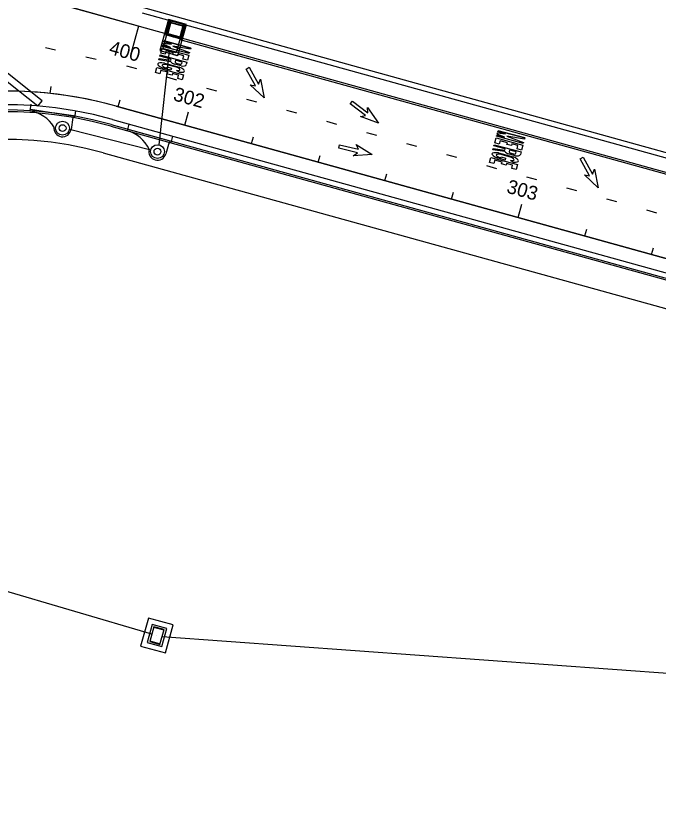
# Model space of a CAD drawing. Extents: x 468143 to 491361, y 1438528 to 1468730.
# Drawn here: x 487920.8 to 488106.6, y 1466655.8 to 1466882.5 of the extents above; entities that cross this region are included whole.
import ezdxf

# ---------------------------------------------------------------- set-up
doc = ezdxf.new("R2010")
doc.units = 0
doc.layers.add('Default', color=7, linetype='Continuous')
doc.layers.add('Xreference_dp', color=7, linetype='Continuous')

# ---------------------------------------------------------------- blocks, each defined once
blk = doc.blocks.new('POINT_DISPLAY')
at = {"layer": 'Default'}
blk.add_line((0, 0), (0, 0), dxfattribs=at)
blk = doc.blocks.new('JBottom40x80_7')
at = {"layer": 'Default'}
for p, q in [((2.67, 4.67), (-2.67, 4.67)), ((-2.67, 4.67), (-2.67, -4.67)), ((2.67, -4.67), (2.67, 4.67)), ((-2, -4), (-2, 4)), ((-2, 4), (2, 4)), ((2, 4), (2, -4)), ((2, -4), (-2, -4)), ((-2.67, -4.67), (2.67, -4.67))]:
    blk.add_line(p, q, dxfattribs=at)
for p in [(-2, 4), (0, 4), (0, 4), (0, 4), (2, 4), (0, 0), (0, 0), (0, 0), (-2, 0), (-2, 0), (2, 0), (2, 0), (-2, -4), (0, -4), (0, -4), (0, -4), (2, -4)]:
    blk.add_blockref('POINT_DISPLAY', p, dxfattribs=at)
blk = doc.blocks.new('DAMerge_2')
at = {"layer": 'Default'}
blk.add_lwpolyline([(0.71, -4.09), (0, -3.39), (3.95, 0.56), (2.42, 0.68), (7.31, 3.21), (4.77, -1.68), (4.66, -0.15), (0.71, -4.09)], dxfattribs=at)
blk = doc.blocks.new('DAMerge_6')
at = {"layer": 'Default'}
blk.add_lwpolyline([(0.71, -4.09), (0, -3.39), (3.95, 0.56), (2.42, 0.68), (7.31, 3.21), (4.77, -1.68), (4.66, -0.15), (0.71, -4.09)], dxfattribs=at)

msp = doc.modelspace()

# ---------------------------------------------------------------- linework, layer by layer
at = {"layer": 'Xreference_dp'}
for p, q in [((487956.32, 1466879.44), (487935.38, 1466885.25)), ((487956.32, 1466879.44), (487935.38, 1466885.25)), ((487935.38, 1466885.25), (488188.06, 1466815.2)), ((487957.39, 1466883.29), (488189.23, 1466819.03)), ((487957.8, 1466884.78), (488189.64, 1466820.51)), ((487965.18, 1466881.14), (487964.04, 1466877.04)), ((487965.5, 1466881.05), (487964.49, 1466877.43)), ((487965.82, 1466880.96), (487964.82, 1466877.34)), ((487969.99, 1466879.8), (487965.18, 1466881.14)), ((487928.46, 1466857.86), (487901.49, 1466879.28)), ((487956.32, 1466879.44), (487954.18, 1466871.73)), ((487956.32, 1466879.44), (487955.25, 1466875.59)), ((487969.22, 1466879.5), (487965.68, 1466880.48)), ((487968.35, 1466876.36), (487969.35, 1466879.98)), ((487968.67, 1466876.28), (487969.67, 1466879.89)), ((487968.86, 1466875.7), (487969.99, 1466879.8)), ((487927.22, 1466856.29), (487900.25, 1466877.72)), ((487964.04, 1466877.04), (487968.86, 1466875.7)), ((487964.49, 1466877.43), (487968.67, 1466876.28)), ((487968.31, 1466875.6), (488109, 1466836.6)), ((487929.46, 1466873.23), (487932.39, 1466872.57)), ((487962.36, 1466845.08), (487965.31, 1466872.28)), ((487941.17, 1466870.58), (487944.09, 1466869.92)), ((487962.22, 1466869.68), (487962.32, 1466870.05)), ((487965.72, 1466869.15), (487962.22, 1466869.68)), ((487962.32, 1466870.05), (487965.65, 1466869.54)), ((487962.52, 1466870.78), (487962.62, 1466871.14)), ((487965.75, 1466869.9), (487962.52, 1466870.78)), ((487962.62, 1466871.14), (487970.36, 1466869.04)), ((487965.65, 1466869.54), (487965.75, 1466869.9)), ((487967.04, 1466869.55), (487966.94, 1466869.19)), ((487968.98, 1466869.03), (487967.04, 1466869.55)), ((487952.87, 1466867.94), (487955.76, 1466867.14)), ((487965.74, 1466866.7), (487963.44, 1466867.32)), ((487963.83, 1466868.76), (487968.1, 1466867.61)), ((487963.95, 1466867.49), (487964.53, 1466867.33)), ((487967.59, 1466867.44), (487964.19, 1466868.36)), ((487964.53, 1466867.33), (487964.61, 1466867.62)), ((487964.61, 1466867.62), (487965.89, 1466867.27)), ((487965.89, 1466867.27), (487965.74, 1466866.7)), ((487968.68, 1466867.94), (487966.74, 1466868.47)), ((487967.49, 1466868.66), (487968.13, 1466868.48)), ((487968.88, 1466868.67), (487968.98, 1466869.03)), ((487970.36, 1466869.04), (487970.17, 1466868.32)), ((487968.1, 1466866.12), (487967.33, 1466866.57)), ((487964.44, 1466864.74), (487967.33, 1466863.94)), ((487930.86, 1466859.97), (487931.07, 1466861.95)), ((487976, 1466861.53), (487978.89, 1466860.73)), ((487950.47, 1466856.16), (487951, 1466858.08)), ((487987.56, 1466858.33), (487990.45, 1466857.52)), ((487925.03, 1466854.89), (487925.33, 1466856.86)), ((487927.22, 1466856.29), (487928.46, 1466857.86)), ((487949.91, 1466856.31), (488673.07, 1466655.85)), ((488431.38, 1466722.84), (487949.91, 1466856.31)), ((487925.1, 1466855.38), (487937.96, 1466853.43)), ((487938.18, 1466854.92), (487937.88, 1466852.94)), ((487969.74, 1466850.81), (487970.81, 1466854.67)), ((487999.13, 1466855.12), (488002.02, 1466854.32)), ((487937.39, 1466853.01), (487936.86, 1466849.55)), ((487937.88, 1466852.94), (487937.39, 1466853.01)), ((487948.84, 1466852.46), (488430.58, 1466718.91)), ((488010.69, 1466851.92), (488013.58, 1466851.11)), ((487936.37, 1466849.63), (487959.9, 1466843.68)), ((487948.31, 1466850.53), (488430.05, 1466716.99)), ((487948.44, 1466851.01), (488430.18, 1466717.47)), ((487953.12, 1466849.19), (487953.66, 1466851.12)), ((487953.26, 1466849.68), (487965.79, 1466846.2)), ((487966.19, 1466847.65), (487965.65, 1466845.72)), ((487989.01, 1466845.47), (487989.55, 1466847.4)), ((488022.26, 1466848.71), (488025.15, 1466847.91)), ((487965.17, 1466845.86), (487964.24, 1466842.48)), ((487965.65, 1466845.72), (487965.17, 1466845.86)), ((488033.82, 1466845.5), (488036.71, 1466844.7)), ((488059.08, 1466844.79), (488059.18, 1466845.15)), ((488062.31, 1466843.91), (488059.08, 1466844.79)), ((488059.18, 1466845.15), (488066.93, 1466843.05)), ((487946.17, 1466842.82), (488427.91, 1466709.28)), ((488045.38, 1466842.3), (488048.27, 1466841.5)), ((488058.79, 1466843.69), (488058.89, 1466844.06)), ((488062.28, 1466843.16), (488058.79, 1466843.69)), ((488058.89, 1466844.06), (488062.21, 1466843.55)), ((488060.39, 1466842.78), (488064.66, 1466841.62)), ((488064.15, 1466841.45), (488060.75, 1466842.37)), ((488062.21, 1466843.55), (488062.31, 1466843.91)), ((488065.24, 1466841.95), (488063.31, 1466842.48)), ((488063.6, 1466843.56), (488063.5, 1466843.2)), ((488065.54, 1466843.04), (488063.6, 1466843.56)), ((488064.05, 1466842.67), (488064.7, 1466842.49)), ((488065.44, 1466842.68), (488065.54, 1466843.04)), ((488066.93, 1466843.05), (488066.73, 1466842.33)), ((488008.29, 1466840.13), (488008.82, 1466842.06)), ((488062.3, 1466840.71), (488060, 1466841.33)), ((488060.51, 1466841.5), (488061.09, 1466841.34)), ((488061.09, 1466841.34), (488061.17, 1466841.63)), ((488061.17, 1466841.63), (488062.45, 1466841.28)), ((488062.45, 1466841.28), (488062.3, 1466840.71)), ((488064.67, 1466840.13), (488063.89, 1466840.58)), ((488056.95, 1466839.09), (488059.84, 1466838.29)), ((488027.56, 1466834.79), (488028.09, 1466836.71)), ((488068.51, 1466835.89), (488071.4, 1466835.09)), ((488046.83, 1466829.44), (488047.37, 1466831.37)), ((488080.07, 1466832.68), (488082.97, 1466831.88)), ((488091.64, 1466829.48), (488094.53, 1466828.67)), ((488066.11, 1466824.1), (488067.18, 1466827.96)), ((488103.2, 1466826.27), (488106.09, 1466825.47)), ((488085.38, 1466818.76), (488085.91, 1466820.69)), ((488104.65, 1466813.42), (488105.19, 1466815.34)), ((487960.18, 1466703.62), (487699.44, 1466779.93)), ((487959.21, 1466708.25), (487956.97, 1466700.14)), ((487960.26, 1466706.41), (487958.81, 1466701.19)), ((487966.36, 1466706.27), (487959.21, 1466708.25)), ((487964.51, 1466705.23), (487960.26, 1466706.41)), ((487964.11, 1466698.16), (487966.36, 1466706.27)), ((487960.77, 1466705.77), (487959.58, 1466701.47)), ((487963.69, 1466704.76), (487960.72, 1466705.58)), ((487963.74, 1466704.94), (487960.77, 1466705.77)), ((487962.55, 1466700.65), (487963.74, 1466704.94)), ((487963.07, 1466700.01), (487964.51, 1466705.23)), ((488361.83, 1466673.89), (487963.15, 1466702.79)), ((487956.97, 1466700.14), (487964.11, 1466698.16)), ((487958.81, 1466701.19), (487963.07, 1466700.01)), ((487959.58, 1466701.47), (487962.55, 1466700.65)), ((487959.63, 1466701.65), (487962.6, 1466700.83))]:
    msp.add_line(p, q, dxfattribs=at)
for points in [[(487971, 1466871.48), (487963.26, 1466873.58), (487963.35, 1466873.9), (487965.62, 1466873.29), (487963.46, 1466874.22), (487963.54, 1466874.54), (487965.88, 1466874.25), (487963.63, 1466874.86), (487963.72, 1466875.18), (487971.44, 1466873.09), (487971.35, 1466872.77), (487966.23, 1466873.64), (487971.09, 1466871.81), (487971, 1466871.48)], [(487971.44, 1466873.09), (487963.72, 1466875.18)], [(487970.48, 1466869.55), (487969.19, 1466869.9), (487969.46, 1466870.87), (487967.69, 1466871.35), (487967.56, 1466870.86), (487966.27, 1466871.21), (487966.4, 1466871.7), (487964.31, 1466872.26), (487964.05, 1466871.3), (487962.76, 1466871.65), (487963.15, 1466873.09), (487970.87, 1466871), (487970.48, 1466869.55)], [(487962.52, 1466865.67), (487961.23, 1466866.01), (487961.63, 1466867.46), (487969.35, 1466865.37), (487968.96, 1466863.92), (487967.67, 1466864.27), (487967.93, 1466865.24), (487966.16, 1466865.72), (487966.03, 1466865.23), (487964.74, 1466865.58), (487964.87, 1466866.07), (487962.78, 1466866.63), (487962.52, 1466865.67)], [(487988.31, 1466867.52), (487991.04, 1466862.64), (487991.57, 1466864.09), (487992.68, 1466858.69), (487988.66, 1466862.46), (487990.17, 1466862.16), (487987.44, 1466867.03), (487988.31, 1466867.52)], [(488067.57, 1466845.5), (488059.82, 1466847.59), (488059.91, 1466847.91), (488062.18, 1466847.3), (488060.02, 1466848.23), (488060.11, 1466848.55), (488062.44, 1466848.26), (488060.19, 1466848.87), (488060.28, 1466849.19), (488068, 1466847.1), (488067.91, 1466846.78), (488062.8, 1466847.65), (488067.65, 1466845.82), (488067.57, 1466845.5)], [(488068, 1466847.1), (488060.28, 1466849.19)], [(488067.04, 1466843.56), (488065.76, 1466843.91), (488066.02, 1466844.88), (488064.25, 1466845.36), (488064.12, 1466844.88), (488062.83, 1466845.22), (488062.96, 1466845.71), (488060.87, 1466846.27), (488060.61, 1466845.31), (488059.32, 1466845.66), (488059.71, 1466847.1), (488067.43, 1466845.01), (488067.04, 1466843.56)], [(488059.08, 1466839.68), (488057.8, 1466840.03), (488058.19, 1466841.47), (488065.91, 1466839.38), (488065.52, 1466837.93), (488064.23, 1466838.28), (488064.49, 1466839.25), (488062.72, 1466839.73), (488062.59, 1466839.24), (488061.31, 1466839.59), (488061.44, 1466840.08), (488059.34, 1466840.64), (488059.08, 1466839.68)], [(488084.87, 1466841.53), (488087.6, 1466836.65), (488088.13, 1466838.1), (488089.24, 1466832.7), (488085.22, 1466836.47), (488086.73, 1466836.17), (488084, 1466841.04), (488084.87, 1466841.53)]]:
    msp.add_lwpolyline(points, dxfattribs=at)
for centre, radius in [((487934.39, 1466849.93), 2), ((487934.39, 1466849.93), 1), ((487961.83, 1466843.15), 2), ((487961.83, 1466843.15), 1)]:
    msp.add_circle(centre, radius, dxfattribs=at)
for centre, radius, start, end in [((487917.85, 1466740.67), 120, 74.5061, 160.1724), ((487917.85, 1466740.67), 120, 74.5061, 97.3049), ((487917.85, 1466740.67), 116, 74.5061, 160.1724), ((487917.85, 1466740.67), 114.5, 74.5061, 160.1724), ((487917.85, 1466740.67), 114, 74.5061, 160.1724), ((487923.43, 1466845.01), 10, 31.9285, 80.819), ((487934.39, 1466849.93), 2.5, 171.3907, 351.3907), ((487950.36, 1466839.58), 10, 25.044, 73.9344), ((487917.85, 1466740.67), 106, 74.5061, 160.1724), ((487961.83, 1466843.15), 2.5, 164.5061, 344.5061)]:
    msp.add_arc(centre, radius, start, end, dxfattribs=at)
for centre, major_axis, ratio, start_param, end_param in [((487965.77, 1466867.46), (3.86, -1.05), 0.225, 2.156482, 4.126703), ((487965.77, 1466867.46), (-2.57, 0.7), 0.225, 5.435123, 7.131247), ((487966.94, 1466869.19), (1.29, -0.35), 0.560748, 3.647755, 4.712389), ((487967.59, 1466869.02), (0.646, -0.175), 0.560748, 3.141593, 4.712389), ((487965.77, 1466867.46), (-2.57, 0.7), 0.225, 2.279423, 3.989655), ((487965.77, 1466867.46), (3.86, -1.05), 0.225, 5.421015, 7.268296), ((487968.23, 1466868.84), (0.646, -0.175), 0.560748, 4.712389, 6.283185), ((487968.88, 1466868.67), (1.29, -0.35), 0.560748, 4.712389, 6.283185), ((488062.33, 1466841.47), (3.86, -1.05), 0.225, 2.156482, 4.126703), ((488062.33, 1466841.47), (-2.57, 0.7), 0.225, 5.435123, 7.131247), ((488063.5, 1466843.2), (1.29, -0.35), 0.560748, 3.647755, 4.712389), ((488064.15, 1466843.03), (0.646, -0.175), 0.560748, 3.141593, 4.712389), ((488064.79, 1466842.85), (0.646, -0.175), 0.560748, 4.712389, 6.283185), ((488065.44, 1466842.68), (1.29, -0.35), 0.560748, 4.712389, 6.283185), ((488062.33, 1466841.47), (-2.57, 0.7), 0.225, 2.279423, 3.989655), ((488062.33, 1466841.47), (3.86, -1.05), 0.225, 5.421015, 7.268296)]:
    msp.add_ellipse(centre, major_axis=major_axis, ratio=ratio, start_param=start_param, end_param=end_param, dxfattribs=at)

# ---------------------------------------------------------------- block references
for name, p, rotation in [('JBottom40x80_7', (487966.38, 1466876.13), -15.49388888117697), ('POINT_DISPLAY', (487965.25, 1466878.91), -15.49388888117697), ('POINT_DISPLAY', (487965.25, 1466878.91), -15.49388888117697), ('POINT_DISPLAY', (487965.68, 1466880.48), -15.49388888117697), ('POINT_DISPLAY', (487967.45, 1466879.99), -15.49388888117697), ('POINT_DISPLAY', (487967.45, 1466879.99), -15.49388888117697), ('POINT_DISPLAY', (487967.58, 1466880.47), -15.49388888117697), ('POINT_DISPLAY', (487967.58, 1466880.47), -15.49388888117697), ('POINT_DISPLAY', (487969.22, 1466879.5), -15.49388888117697), ('POINT_DISPLAY', (487964.82, 1466877.34), -15.49388888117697), ('POINT_DISPLAY', (487966.45, 1466876.37), -15.49388888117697), ('POINT_DISPLAY', (487966.58, 1466876.85), -15.49388888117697), ('POINT_DISPLAY', (487966.58, 1466876.85), -15.49388888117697), ('POINT_DISPLAY', (487967.02, 1466878.42), -15.49388888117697), ('POINT_DISPLAY', (487967.02, 1466878.42), -15.49388888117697), ('POINT_DISPLAY', (487968.35, 1466876.36), -15.49388888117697), ('POINT_DISPLAY', (487968.78, 1466877.93), -15.49388888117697), ('POINT_DISPLAY', (487968.78, 1466877.93), -15.49388888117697), ('DAMerge_6', (488021.53, 1466858.21), -82.29263665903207), ('DAMerge_2', (488017.38, 1466846.89), -58.68441390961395), ('DAMerge_6', (488017.38, 1466846.89), -58.68441390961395), ('POINT_DISPLAY', (487960.72, 1466705.58), -15.493889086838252), ('POINT_DISPLAY', (487962.21, 1466705.17), -15.493889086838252), ('POINT_DISPLAY', (487962.21, 1466705.17), -15.493889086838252), ('POINT_DISPLAY', (487962.39, 1466705.81), -15.493889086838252), ('POINT_DISPLAY', (487963.69, 1466704.76), -15.493889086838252), ('POINT_DISPLAY', (487960.18, 1466703.62), -15.493889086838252), ('POINT_DISPLAY', (487960.18, 1466703.62), -15.493889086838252), ('POINT_DISPLAY', (487961.66, 1466703.21), -15.493889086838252), ('POINT_DISPLAY', (487961.66, 1466703.21), -15.493889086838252), ('POINT_DISPLAY', (487963.15, 1466702.79), -15.493889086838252), ('POINT_DISPLAY', (487963.15, 1466702.79), -15.493889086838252), ('POINT_DISPLAY', (487959.63, 1466701.65), -15.493889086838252), ('POINT_DISPLAY', (487960.94, 1466700.6), -15.493889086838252), ('POINT_DISPLAY', (487961.12, 1466701.24), -15.493889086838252), ('POINT_DISPLAY', (487961.12, 1466701.24), -15.493889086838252), ('POINT_DISPLAY', (487962.6, 1466700.83), -15.493889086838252)]:
    msp.add_blockref(name, p, dxfattribs=dict(at, rotation=rotation))
for p, yscale, rotation in [((487935.22, 1466855.37), -0.9999999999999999, -8.609300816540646), ((487935.22, 1466855.37), -0.9999999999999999, -8.609300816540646), ((487933.18, 1466851.52), -0.9999999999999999, -8.609300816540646), ((487933.87, 1466851.86), -0.9999999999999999, -8.609300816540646), ((487934.69, 1466851.91), -0.9999999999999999, -8.609300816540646), ((487934.69, 1466851.91), -0.9999999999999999, -8.609300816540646), ((487935.41, 1466851.65), -0.9999999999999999, -8.609300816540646), ((487932.42, 1466850.23), -0.9999999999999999, -8.609300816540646), ((487932.42, 1466850.23), -0.9999999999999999, -8.609300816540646), ((487932.46, 1466849.41), -0.9999999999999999, -8.609300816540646), ((487932.67, 1466850.95), -0.9999999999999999, -8.609300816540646), ((487934.39, 1466849.93), -0.9999999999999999, -8.609300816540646), ((487934.39, 1466849.93), -0.9999999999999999, -8.609300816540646), ((487935.99, 1466851.14), -0.9999999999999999, -8.609300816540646), ((487936.32, 1466850.45), -0.9999999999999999, -8.609300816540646), ((487936.37, 1466849.63), -0.9999999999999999, -8.609300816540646), ((487936.37, 1466849.63), -0.9999999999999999, -8.609300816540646), ((487932.8, 1466848.72), -0.9999999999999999, -8.609300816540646), ((487933.37, 1466848.21), -0.9999999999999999, -8.609300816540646), ((487934.02, 1466847.46), -0.9999999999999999, -8.609300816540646), ((487934.09, 1466847.95), -0.9999999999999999, -8.609300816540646), ((487934.09, 1466847.95), -0.9999999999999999, -8.609300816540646), ((487934.92, 1466848), -0.9999999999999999, -8.609300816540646), ((487935.6, 1466848.34), -0.9999999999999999, -8.609300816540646), ((487936.11, 1466848.91), -0.9999999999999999, -8.609300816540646), ((487963.3, 1466848.45), -1, -15.49388888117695), ((487963.3, 1466848.45), -1, -15.49388888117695), ((487960.82, 1466844.88), -1, -15.49388888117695), ((487961.54, 1466845.13), -1, -15.49388888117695), ((487962.36, 1466845.08), -1, -15.49388888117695), ((487962.36, 1466845.08), -1, -15.49388888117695), ((487963.05, 1466844.74), -1, -15.49388888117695), ((487959.85, 1466842.86), -1, -15.49388888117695), ((487959.9, 1466843.68), -1, -15.49388888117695), ((487959.9, 1466843.68), -1, -15.49388888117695), ((487960.24, 1466844.37), -1, -15.49388888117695), ((487961.83, 1466843.15), -1, -15.49388888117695), ((487961.83, 1466843.15), -1, -15.49388888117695), ((487963.55, 1466844.16), -1, -15.49388888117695), ((487963.75, 1466842.62), -1, -15.49388888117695), ((487963.75, 1466842.62), -1, -15.49388888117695), ((487963.81, 1466843.44), -1, -15.49388888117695), ((487960.1, 1466842.14), -1, -15.49388888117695), ((487960.61, 1466841.57), -1, -15.49388888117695), ((487961.16, 1466840.74), -1, -15.49388888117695), ((487961.29, 1466841.22), -1, -15.49388888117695), ((487961.29, 1466841.22), -1, -15.49388888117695), ((487962.11, 1466841.17), -1, -15.49388888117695), ((487962.84, 1466841.42), -1, -15.49388888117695), ((487963.41, 1466841.93), -1, -15.49388888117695)]:
    msp.add_blockref('POINT_DISPLAY', p, dxfattribs=dict(at, yscale=yscale, rotation=rotation))

# ---------------------------------------------------------------- texts
for s, p in [('400', (487947.59, 1466871.46)), ('302', (487966.15, 1466858.04)), ('303', (488062.52, 1466831.32))]:
    msp.add_text(s, height=4, rotation=344.5061, dxfattribs=at).set_placement(p)

doc.saveas('drawing.dxf')
